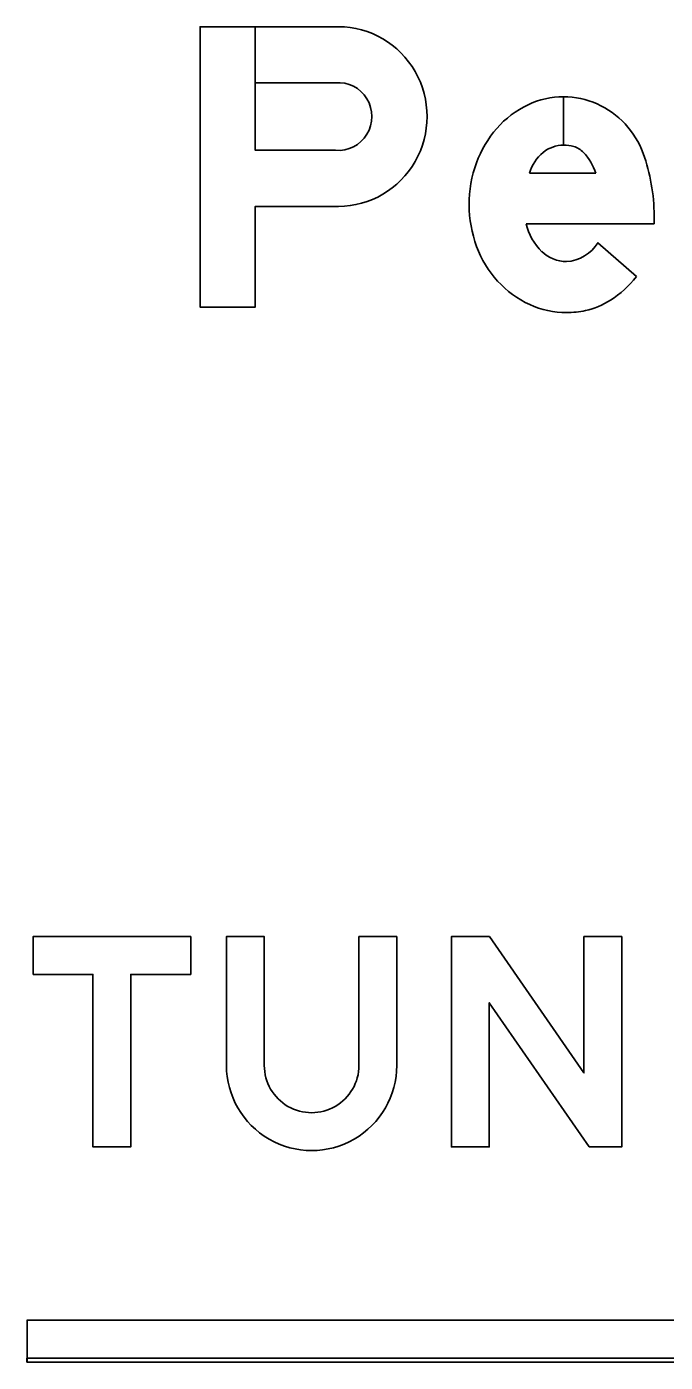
# Model space of a CAD drawing. Extents: x 1806251 to 1809821, y 414895 to 422886.
# Drawn here: x 1809676.995 to 1809677.299, y 414941.811 to 414942.446 of the extents above; entities that cross this region are included whole.
import ezdxf

# ---------------------------------------------------------------- set-up
doc = ezdxf.new("R2010")
doc.units = 0
for name, color, linetype in [('GSBWFILL', 7, 'Continuous'), ('GSCOLORFILL', 7, 'Continuous'), ('GSOUTLINE', 7, 'Continuous')]:
    doc.layers.add(name, color=color, linetype=linetype)

msp = doc.modelspace()

# ---------------------------------------------------------------- linework, layer by layer
at = {"layer": 'GSBWFILL'}
for p, q in [((1809677.25032, 414942.41287), (1809677.25032, 414942.38987)), ((1809677.25032, 414942.38987), (1809677.25032, 414942.41287)), ((1809677.23405, 414942.37651), (1809677.26563, 414942.37651)), ((1809677.26669, 414942.34349), (1809677.28494, 414942.32733)), ((1809677.15301, 414942.01346), (1809677.15301, 414941.95221)), ((1809678.196, 414941.831), (1809676.9952, 414941.831)), ((1809676.9952, 414941.831), (1809676.9952, 414941.811)), ((1809676.9952, 414941.811), (1809678.196, 414941.811))]:
    msp.add_line(p, q, dxfattribs=at)
for points in [[(1809677.07742, 414942.44619), (1809677.07742, 414942.31289), (1809677.10371, 414942.31289), (1809677.10371, 414942.36077), (1809677.14326, 414942.36077)], [(1809677.14189, 414942.38743), (1809677.10371, 414942.38743), (1809677.10371, 414942.44619), (1809677.07742, 414942.44619)], [(1809677.14326, 414942.44619), (1809677.10371, 414942.44619), (1809677.10371, 414942.41953), (1809677.14189, 414942.41953)], [(1809677.29337, 414942.35632), (1809677.29337, 414942.35252), (1809677.23253, 414942.35252)], [(1809677.10801, 414941.95221), (1809677.10801, 414942.01346), (1809677.09002, 414942.01346), (1809677.09002, 414941.95221)], [(1809677.17101, 414941.95221), (1809677.17101, 414942.01346), (1809677.15301, 414942.01346)]]:
    msp.add_lwpolyline(points, dxfattribs=at)
for points in [[(1809676.99802, 414941.99546), (1809677.02651, 414941.99546), (1809677.02651, 414941.91346), (1809677.04451, 414941.91346), (1809677.04451, 414941.99546), (1809677.07301, 414941.99546), (1809677.07301, 414942.01346), (1809676.99802, 414942.01346)], [(1809677.27801, 414942.01346), (1809677.27801, 414941.91346), (1809677.26251, 414941.91346), (1809677.21501, 414941.98196), (1809677.21501, 414941.91346), (1809677.19702, 414941.91346), (1809677.19702, 414942.01346), (1809677.21508, 414942.01346), (1809677.26001, 414941.94865), (1809677.26001, 414942.01346)]]:
    msp.add_lwpolyline(points, close=True, dxfattribs=at)
for centre, major_axis, ratio, start_param, end_param in [((1809677.14329, 414942.40348), (0, 0.04271), 0.985872, 3.140988, 6.28379), ((1809677.14324, 414942.40348), (0, 0.01611), 0.985872, 3.056611, 6.368167), ((1809677.25303, 414942.36765), (0, 0.04582), 0.999995, 0.44196, 0.851746), ((1809677.25032, 414942.37338), (0, 0.03948), 0.999995, 0, 0.44196), ((1809677.25032, 414942.37338), (0, 0.03948), 0.999995, 5.868518, 6.283016), ((1809677.24931, 414942.37182), (0, 0.04132), 0.999995, 5.061282, 5.861635), ((1809677.25726, 414942.36395), (0, 0.05144), 0.999995, 0.851746, 1.222943), ((1809677.25032, 414942.37442), (0, 0.01545), 0.999995, 0, 0.684319), ((1809677.25032, 414942.37195), (0, 0.01792), 0.999995, 6.008019, 6.282813), ((1809677.25247, 414942.37958), (0, 0.01), 0.999995, 5.468651, 6.008019), ((1809677.25409, 414942.37042), (0, 0.02094), 0.999995, 0.703138, 1.275447), ((1809677.24055, 414942.36833), (0, 0.02639), 0.999995, 5.027692, 5.468651), ((1809677.20672, 414942.35632), (0, 0.08665), 0.999995, 4.712389, 5.061282), ((1809677.26389, 414942.36155), (0, 0.0585), 0.999995, 1.222943, 1.570796), ((1809677.26214, 414942.36155), (0, 0.05675), 0.999995, 1.570796, 1.928626), ((1809677.25814, 414942.35817), (0, 0.02623), 0.999995, 1.788032, 2.378697), ((1809677.25705, 414942.35965), (0, 0.05132), 0.999995, 1.928626, 2.305123), ((1809677.25195, 414942.35181), (0, 0.01735), 0.999995, 2.383204, 3.128268), ((1809677.25042, 414942.35355), (0, 0.01913), 0.999995, 3.209537, 4.158837), ((1809677.2538, 414942.35671), (0, 0.04694), 0.999995, 2.305123, 2.711411), ((1809677.24587, 414942.35795), (0, 0.04964), 0.999995, 3.710413, 4.047817), ((1809677.25172, 414942.35217), (0, 0.04194), 0.999995, 2.711411, 3.141593), ((1809677.25286, 414942.34701), (0, 0.03666), 0.999995, 3.35931, 3.710413), ((1809677.25172, 414942.35217), (0, 0.04194), 0.999995, 3.141593, 3.35931), ((1809677.13051, 414941.95221), (0, 0.0405), 0.999994, 1.570796, 4.712389), ((1809677.13051, 414941.95221), (0, 0.0225), 0.999994, 1.570796, 4.712389)]:
    msp.add_ellipse(centre, major_axis=major_axis, ratio=ratio, start_param=start_param, end_param=end_param, dxfattribs=at)
at = {"layer": 'GSCOLORFILL'}
for p, q in [((1809677.25032, 414942.41287), (1809677.25032, 414942.38987)), ((1809677.25032, 414942.38987), (1809677.25032, 414942.41287)), ((1809677.23405, 414942.37651), (1809677.26563, 414942.37651)), ((1809677.26669, 414942.34349), (1809677.28494, 414942.32733)), ((1809677.15301, 414942.01346), (1809677.15301, 414941.95221)), ((1809678.196, 414941.831), (1809676.9952, 414941.831)), ((1809676.9952, 414941.831), (1809676.9952, 414941.811)), ((1809676.995, 414941.811), (1809678.196, 414941.811)), ((1809678.196, 414941.813), (1809676.99502, 414941.813)), ((1809676.99502, 414941.813), (1809676.99502, 414941.811)), ((1809676.99502, 414941.811), (1809678.196, 414941.811)), ((1809676.9952, 414941.811), (1809678.196, 414941.811))]:
    msp.add_line(p, q, dxfattribs=at)
for points in [[(1809677.07742, 414942.44619), (1809677.07742, 414942.31289), (1809677.10371, 414942.31289), (1809677.10371, 414942.36077), (1809677.14326, 414942.36077)], [(1809677.14189, 414942.38743), (1809677.10371, 414942.38743), (1809677.10371, 414942.44619), (1809677.07742, 414942.44619)], [(1809677.14326, 414942.44619), (1809677.10371, 414942.44619), (1809677.10371, 414942.41953), (1809677.14189, 414942.41953)], [(1809677.29337, 414942.35632), (1809677.29337, 414942.35252), (1809677.23253, 414942.35252)], [(1809677.10801, 414941.95221), (1809677.10801, 414942.01346), (1809677.09002, 414942.01346), (1809677.09002, 414941.95221)], [(1809677.17101, 414941.95221), (1809677.17101, 414942.01346), (1809677.15301, 414942.01346)]]:
    msp.add_lwpolyline(points, dxfattribs=at)
for points in [[(1809676.99802, 414941.99546), (1809677.02651, 414941.99546), (1809677.02651, 414941.91346), (1809677.04451, 414941.91346), (1809677.04451, 414941.99546), (1809677.07301, 414941.99546), (1809677.07301, 414942.01346), (1809676.99802, 414942.01346)], [(1809677.27801, 414942.01346), (1809677.27801, 414941.91346), (1809677.26251, 414941.91346), (1809677.21501, 414941.98196), (1809677.21501, 414941.91346), (1809677.19702, 414941.91346), (1809677.19702, 414942.01346), (1809677.21508, 414942.01346), (1809677.26001, 414941.94865), (1809677.26001, 414942.01346)]]:
    msp.add_lwpolyline(points, close=True, dxfattribs=at)
for centre, major_axis, ratio, start_param, end_param in [((1809677.14329, 414942.40348), (0, 0.04271), 0.985872, 3.140988, 6.28379), ((1809677.14324, 414942.40348), (0, 0.01611), 0.985872, 3.056611, 6.368167), ((1809677.25303, 414942.36765), (0, 0.04582), 0.999995, 0.44196, 0.851746), ((1809677.25032, 414942.37338), (0, 0.03948), 0.999995, 0, 0.44196), ((1809677.25032, 414942.37338), (0, 0.03948), 0.999995, 5.868518, 6.283016), ((1809677.24931, 414942.37182), (0, 0.04132), 0.999995, 5.061282, 5.861635), ((1809677.25726, 414942.36395), (0, 0.05144), 0.999995, 0.851746, 1.222943), ((1809677.25032, 414942.37442), (0, 0.01545), 0.999995, 0, 0.684319), ((1809677.25032, 414942.37195), (0, 0.01792), 0.999995, 6.008019, 6.282813), ((1809677.25247, 414942.37958), (0, 0.01), 0.999995, 5.468651, 6.008019), ((1809677.25409, 414942.37042), (0, 0.02094), 0.999995, 0.703138, 1.275447), ((1809677.24055, 414942.36833), (0, 0.02639), 0.999995, 5.027692, 5.468651), ((1809677.20672, 414942.35632), (0, 0.08665), 0.999995, 4.712389, 5.061282), ((1809677.26389, 414942.36155), (0, 0.0585), 0.999995, 1.222943, 1.570796), ((1809677.26214, 414942.36155), (0, 0.05675), 0.999995, 1.570796, 1.928626), ((1809677.25814, 414942.35817), (0, 0.02623), 0.999995, 1.788032, 2.378697), ((1809677.25705, 414942.35965), (0, 0.05132), 0.999995, 1.928626, 2.305123), ((1809677.25195, 414942.35181), (0, 0.01735), 0.999995, 2.383204, 3.128268), ((1809677.25042, 414942.35355), (0, 0.01913), 0.999995, 3.209537, 4.158837), ((1809677.2538, 414942.35671), (0, 0.04694), 0.999995, 2.305123, 2.711411), ((1809677.24587, 414942.35795), (0, 0.04964), 0.999995, 3.710413, 4.047817), ((1809677.25172, 414942.35217), (0, 0.04194), 0.999995, 2.711411, 3.141593), ((1809677.25286, 414942.34701), (0, 0.03666), 0.999995, 3.35931, 3.710413), ((1809677.25172, 414942.35217), (0, 0.04194), 0.999995, 3.141593, 3.35931), ((1809677.13051, 414941.95221), (0, 0.0405), 0.999994, 1.570796, 4.712389), ((1809677.13051, 414941.95221), (0, 0.0225), 0.999994, 1.570796, 4.712389)]:
    msp.add_ellipse(centre, major_axis=major_axis, ratio=ratio, start_param=start_param, end_param=end_param, dxfattribs=at)
at = {"layer": 'GSOUTLINE'}
for p, q in [((1809677.10371, 414942.38743), (1809677.14189, 414942.38743)), ((1809677.23405, 414942.37651), (1809677.26563, 414942.37651)), ((1809677.10371, 414942.36077), (1809677.14326, 414942.36077)), ((1809677.28494, 414942.32733), (1809677.26669, 414942.34349)), ((1809677.15301, 414942.01346), (1809677.15301, 414941.95221)), ((1809676.995, 414941.831), (1809678.196, 414941.831)), ((1809676.995, 414941.811), (1809678.196, 414941.811))]:
    msp.add_line(p, q, dxfattribs=at)
for points in [[(1809677.14326, 414942.44619), (1809677.07742, 414942.44619), (1809677.07742, 414942.31289), (1809677.10371, 414942.31289), (1809677.10371, 414942.36077)], [(1809677.14189, 414942.41953), (1809677.10371, 414942.41953), (1809677.10371, 414942.38743)], [(1809677.23253, 414942.35252), (1809677.29337, 414942.35252), (1809677.29337, 414942.35632)], [(1809677.10801, 414941.95221), (1809677.10801, 414942.01346), (1809677.09002, 414942.01346), (1809677.09002, 414941.95221)], [(1809677.17101, 414941.95221), (1809677.17101, 414942.01346), (1809677.15301, 414942.01346)]]:
    msp.add_lwpolyline(points, dxfattribs=at)
for points in [[(1809676.99802, 414941.99546), (1809677.02651, 414941.99546), (1809677.02651, 414941.91346), (1809677.04451, 414941.91346), (1809677.04451, 414941.99546), (1809677.07301, 414941.99546), (1809677.07301, 414942.01346), (1809676.99802, 414942.01346)], [(1809677.27801, 414942.01346), (1809677.27801, 414941.91346), (1809677.26251, 414941.91346), (1809677.21501, 414941.98196), (1809677.21501, 414941.91346), (1809677.19702, 414941.91346), (1809677.19702, 414942.01346), (1809677.21508, 414942.01346), (1809677.26001, 414941.94865), (1809677.26001, 414942.01346)]]:
    msp.add_lwpolyline(points, close=True, dxfattribs=at)
for centre, major_axis, ratio, start_param, end_param in [((1809677.14329, 414942.40348), (0, 0.04271), 0.985872, 3.140988, 6.28379), ((1809677.14324, 414942.40348), (0, 0.01611), 0.985872, 3.056611, 6.368167), ((1809677.25303, 414942.36765), (0, 0.04582), 0.999995, 0.44196, 0.851746), ((1809677.25032, 414942.37338), (0, 0.03948), 0.999995, 0, 0.44196), ((1809677.25032, 414942.37338), (0, 0.03948), 0.999995, 5.868518, 6.283185), ((1809677.24931, 414942.37182), (0, 0.04132), 0.999995, 5.061282, 5.861635), ((1809677.25726, 414942.36395), (0, 0.05144), 0.999995, 0.851746, 1.222943), ((1809677.25032, 414942.37442), (0, 0.01545), 0.999995, 0, 0.684319), ((1809677.25032, 414942.37195), (0, 0.01792), 0.999995, 6.008019, 6.283185), ((1809677.25247, 414942.37958), (0, 0.01), 0.999995, 5.468651, 6.008019), ((1809677.25409, 414942.37042), (0, 0.02094), 0.999995, 0.703138, 1.275447), ((1809677.24055, 414942.36833), (0, 0.02639), 0.999995, 5.027692, 5.468651), ((1809677.20672, 414942.35632), (0, 0.08665), 0.999995, 4.712389, 5.061282), ((1809677.26389, 414942.36155), (0, 0.0585), 0.999995, 1.222943, 1.570796), ((1809677.26214, 414942.36155), (0, 0.05675), 0.999995, 1.570796, 1.928626), ((1809677.25814, 414942.35817), (0, 0.02623), 0.999995, 1.788032, 2.378697), ((1809677.25705, 414942.35965), (0, 0.05132), 0.999995, 1.928626, 2.305123), ((1809677.25195, 414942.35181), (0, 0.01735), 0.999995, 2.383204, 3.128268), ((1809677.25042, 414942.35355), (0, 0.01913), 0.999995, 3.209537, 4.158837), ((1809677.2538, 414942.35671), (0, 0.04694), 0.999995, 2.305123, 2.711411), ((1809677.24587, 414942.35795), (0, 0.04964), 0.999995, 3.710413, 4.047817), ((1809677.25172, 414942.35217), (0, 0.04194), 0.999995, 2.711411, 3.141593), ((1809677.25286, 414942.34701), (0, 0.03666), 0.999995, 3.35931, 3.710413), ((1809677.25172, 414942.35217), (0, 0.04194), 0.999995, 3.141593, 3.35931), ((1809677.13051, 414941.95221), (0, 0.0405), 0.999994, 1.570796, 4.712389), ((1809677.13051, 414941.95221), (0, 0.0225), 0.999994, 1.570796, 4.712389)]:
    msp.add_ellipse(centre, major_axis=major_axis, ratio=ratio, start_param=start_param, end_param=end_param, dxfattribs=at)

doc.saveas('drawing.dxf')
